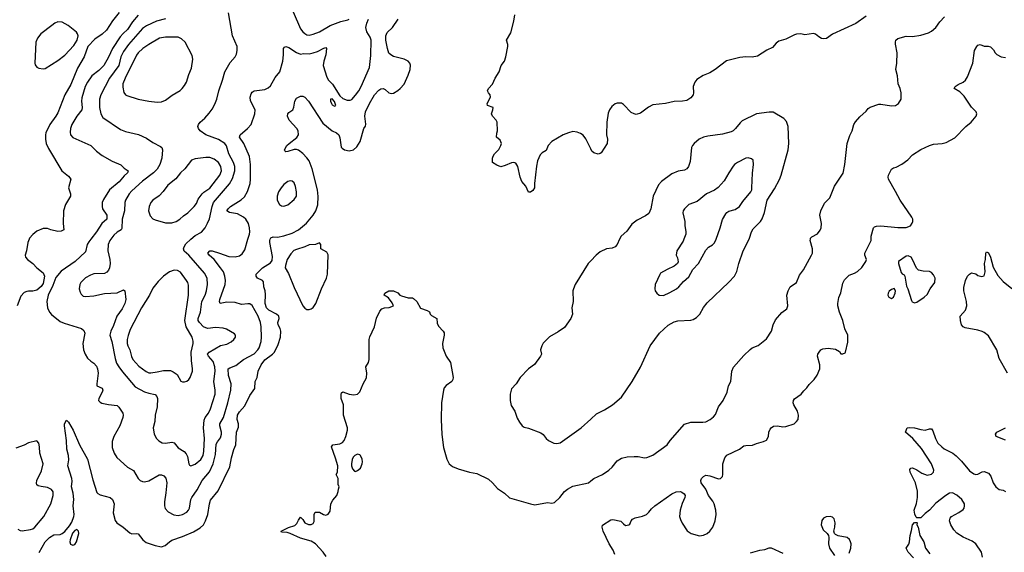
# Model space of a CAD drawing. Header units: inches. Extents: x 1473912 to 1647258, y 640388 to 773423.
# Tile 392 of 420: x 1614587 to 1623920, y 657030 to 662084. Entities that reach past the tile are written whole.
import ezdxf

# ---------------------------------------------------------------- set-up
doc = ezdxf.new("R2010")
doc.units = ezdxf.units.IN
doc.header["$MEASUREMENT"] = 0
for name, color, linetype in [('B6615', 7, 'Continuous'), ('B6616', 7, 'Continuous'), ('B6625', 7, 'Continuous'), ('B6626', 7, 'Continuous')]:
    doc.layers.add(name, color=color, linetype=linetype)

msp = doc.modelspace()

# ---------------------------------------------------------------- linework, layer by layer
at = {"layer": 'B6615', "color": 5}
for points, elevation in [([(1614677, 660000), (1614664.9, 659970), (1614650.4, 659890), (1614638.4, 659850), (1614642.4, 659830), (1614660.5, 659810), (1614710.2, 659770.2), (1614748.3, 659728.3), (1614810, 659683.1), (1614821.6, 659650), (1614810, 659579.7), (1614790, 659552.4), (1614750, 659517.6), (1614710, 659507), (1614670, 659509.2), (1614654.4, 659505.6), (1614630, 659495.3), (1614598, 659462), (1614562.8, 659370)], 720), ([(1614770.7, 657029.3), (1614828.5, 657130), (1614870, 657170.3), (1614910, 657196.1), (1614970, 657199), (1614990, 657208.9), (1615013.5, 657226.5), (1615060, 657280), (1615082.6, 657317.4), (1615099.8, 657370), (1615102.7, 657390), (1615093.8, 657470), (1615100.5, 657530), (1615093.4, 657590), (1615078.8, 657650), (1615084.7, 657704.7), (1615081.9, 657730), (1615044.4, 657850), (1615051.4, 657908.6), (1615050, 657948), (1615034.4, 658010), (1615031.8, 658091.8), (1615011.8, 658230), (1615012.7, 658250), (1615030, 658284.7), (1615050, 658266), (1615092.7, 658190), (1615155.3, 658050), (1615230, 657913), (1615279.1, 657719.1), (1615319.2, 657599.2), (1615327.7, 657587.7), (1615350, 657574), (1615446, 657550), (1615468.2, 657530), (1615483.7, 657490), (1615474.4, 657405.6), (1615491.4, 657331.4), (1615508.2, 657310), (1615569.1, 657269.1), (1615630, 657213.4), (1615650, 657205.5), (1615690, 657207.7), (1615710, 657204), (1615754.8, 657150), (1615784.7, 657124.7), (1615870, 657094.4), (1615930, 657083.7), (1615966.6, 657093.4), (1616007, 657130), (1616030, 657144.2), (1616130, 657179.6), (1616235.2, 657224.8), (1616298.7, 657261.3), (1616330, 657290.5), (1616349.8, 657330.2), (1616370.8, 657390), (1616385.2, 657490), (1616395.5, 657524.5), (1616467.7, 657612.3), (1616579.1, 657840.9), (1616593.7, 657926.3), (1616615.9, 658004.1), (1616634.8, 658050), (1616641.8, 658170), (1616662.5, 658217.5), (1616661.4, 658250), (1616649.9, 658290), (1616652.7, 658330), (1616670, 658361.6), (1616719.6, 658420.4), (1616770, 658518.4), (1616814.5, 658585.5), (1616817.7, 658650), (1616836.4, 658690), (1616846.2, 658750), (1616874.8, 658810), (1616910, 658857.2), (1616982.2, 658910), (1617001.1, 658930), (1617038.1, 659001.9), (1617058, 659070), (1617062, 659130), (1617055.1, 659155.1), (1617036.8, 659190), (1617034.7, 659210), (1617046, 659250), (1617043.6, 659270), (1617022, 659290), (1616950, 659327.5), (1616925.2, 659350), (1616913.8, 659390), (1616917.2, 659477.2), (1616912.8, 659510), (1616900.4, 659550), (1616897.4, 659597.4), (1616889.6, 659609.6), (1616841.2, 659630), (1616827, 659650), (1616829.5, 659670), (1616890, 659728.2), (1616963.3, 659776.7), (1616980.1, 659799.9), (1616983.7, 659836.3), (1616958.3, 659970), (1616958, 659990), (1616961.7, 660000)], 720), ([(1615261.1, 660000), (1615243.4, 659976.6), (1615228.1, 659950), (1615210, 659881.6), (1615112, 659790), (1614981, 659699), (1614930, 659639.2), (1614899.8, 659560.2), (1614856.3, 659470), (1614845.7, 659410), (1614851, 659350), (1614869.5, 659309.5), (1614887, 659287), (1614970, 659221.7), (1615010, 659202.8), (1615173.3, 659153.3), (1615194.4, 659134.4), (1615204.9, 659110), (1615187, 659010), (1615190.4, 658950), (1615207, 658910), (1615231.3, 658871.3), (1615262.5, 658842.5), (1615290, 658825.5), (1615315.5, 658795.5), (1615324.6, 658770), (1615330.3, 658730), (1615317.1, 658630), (1615318.8, 658610), (1615368, 658588), (1615375.5, 658570), (1615370.3, 658549.7), (1615336.3, 658490), (1615334.8, 658470), (1615350, 658454.8), (1615366.7, 658446.7), (1615430, 658432.2), (1615510, 658423.8), (1615527.6, 658407.6), (1615563.1, 658350), (1615568.9, 658330), (1615566, 658310), (1615536.9, 658230), (1615479.5, 658130), (1615462, 658082), (1615463.9, 658023.9), (1615483.1, 657970), (1615506.4, 657930), (1615610, 657837.1), (1615665.3, 657805.3), (1615711.5, 657731.5), (1615730, 657712.7), (1615750, 657701.6), (1615770, 657698.4), (1615810, 657708.8), (1615910, 657764.9), (1615930, 657764.4), (1615954.4, 657754.4), (1615972.4, 657732.4), (1615980.2, 657690), (1615973.4, 657593.4), (1615958.6, 657510), (1615960.2, 657470), (1615966.8, 657446.8), (1615993.7, 657413.7), (1616047, 657387), (1616090, 657380.3), (1616130, 657388.9), (1616170, 657410.3), (1616187.1, 657430), (1616195.3, 657450), (1616209.7, 657530), (1616218, 657550), (1616270, 657624.4), (1616316.4, 657710), (1616385.3, 657794.7), (1616422.2, 657870), (1616441.8, 657958.2), (1616450, 658056.3), (1616460.5, 658079.5), (1616490, 658114.9), (1616501.4, 658150), (1616500.3, 658170), (1616483.2, 658230), (1616484.6, 658250), (1616518.3, 658310), (1616560.2, 658450), (1616589.1, 658570), (1616590.8, 658630), (1616567.5, 658707.5), (1616564.5, 658770), (1616578, 658782), (1616637, 658803), (1616710, 658859.1), (1616810, 658913.1), (1616844.7, 658950), (1616857.2, 658970), (1616875.5, 659030), (1616879, 659070), (1616875, 659170), (1616868.2, 659210), (1616847.4, 659270), (1616790, 659371.8), (1616767, 659387), (1616750, 659389.1), (1616690, 659381.6), (1616630, 659401), (1616550, 659403.1), (1616486, 659390), (1616481.5, 659410), (1616485, 659430), (1616534.2, 659570), (1616536.4, 659610), (1616532.5, 659650), (1616517.3, 659690), (1616490.4, 659730.4), (1616429.9, 659809.9), (1616383.5, 659850), (1616369.7, 659870), (1616389.2, 659890), (1616410, 659890.2), (1616482.4, 659870), (1616570, 659835.8), (1616630, 659832.4), (1616670, 659844.6), (1616696.5, 659863.5), (1616720.8, 659899.2), (1616751, 660000)], 740), ([(1615450, 660000), (1615442.2, 659990), (1615426.5, 659950), (1615421.1, 659890), (1615440.2, 659810), (1615443.6, 659770), (1615438.3, 659730), (1615430, 659706.6), (1615412.5, 659687.5), (1615390, 659676.3), (1615290, 659673.5), (1615258.9, 659661.1), (1615210, 659633), (1615166, 659590), (1615156.4, 659570), (1615150.4, 659530), (1615159, 659499), (1615170, 659478.8), (1615190, 659462), (1615210, 659458), (1615290, 659464.4), (1615390, 659487), (1615510, 659492.4), (1615570, 659520.5), (1615584, 659510), (1615593.5, 659430), (1615583.8, 659390), (1615558.3, 659341.7), (1615506.2, 659270), (1615477, 659183), (1615450, 659127), (1615441.6, 659090), (1615461.5, 659030), (1615491.8, 658870), (1615505.9, 658825.9), (1615525.4, 658790), (1615561.6, 658741.6), (1615681.4, 658601.4), (1615770, 658553.8), (1615810, 658539.6), (1615870, 658528.5), (1615888.5, 658510), (1615892.6, 658490), (1615891.4, 658410), (1615872, 658330), (1615866.4, 658270), (1615852.7, 658210), (1615860.5, 658150), (1615884, 658110), (1615906.4, 658086.4), (1615938, 658070), (1615970, 658066), (1616030, 658074.6), (1616050, 658068.4), (1616090, 658020.4), (1616145.5, 657985.5), (1616166.1, 657966.1), (1616178.9, 657938.9), (1616188.9, 657868.9), (1616197.1, 657857.1), (1616210, 657850.5), (1616250, 657868), (1616303.5, 657910), (1616325, 657950), (1616332.6, 657990), (1616337.9, 658110), (1616329.8, 658210), (1616336.6, 658283.4), (1616345.8, 658310), (1616375.5, 658350), (1616396.8, 658390), (1616439.4, 658530), (1616439.4, 658570), (1616428.5, 658650), (1616438.3, 658750), (1616437, 658790), (1616421, 658841), (1616378.2, 658890), (1616368.5, 658910), (1616384, 658930), (1616490, 658993.1), (1616550, 659006), (1616590, 659028), (1616617.2, 659050), (1616632.7, 659070), (1616632.7, 659090), (1616623.2, 659103.2), (1616548.3, 659148.3), (1616516.3, 659156.3), (1616444.2, 659164.2), (1616370, 659154.2), (1616350, 659158.6), (1616328.1, 659170), (1616289.8, 659210), (1616279.1, 659230), (1616279.2, 659250), (1616300.8, 659310), (1616314.7, 659410), (1616345.2, 659470), (1616358.3, 659510), (1616367.5, 659570), (1616362.9, 659630), (1616338.3, 659678.3), (1616190.9, 659850), (1616147.1, 659887.1), (1616140.3, 659910), (1616145.5, 659930), (1616162.1, 659957.9), (1616209.3, 660000)], 760), ([(1620000, 659796.6), (1619974.9, 659770), (1619852, 659570), (1619834.9, 659530), (1619830.3, 659510), (1619831.8, 659410), (1619819.5, 659350), (1619827, 659290), (1619811.6, 659248.4), (1619750, 659163.6), (1619690, 659120.9), (1619610, 659075.1), (1619550, 659015.1), (1619534.9, 658990), (1619523.8, 658950), (1619532.4, 658910), (1619523.7, 658890), (1619466.6, 658813.4), (1619410, 658771.8), (1619331.7, 658688.3), (1619292.7, 658630), (1619250, 658580.9), (1619235.5, 658530), (1619235.2, 658470), (1619244.3, 658424.3), (1619280.3, 658370), (1619302.1, 658302.1), (1619324.2, 658264.2), (1619350, 658231.8), (1619370, 658217), (1619410, 658208.9), (1619525.3, 658165.3), (1619550, 658147.3), (1619578, 658110), (1619600.5, 658090), (1619650, 658065.3), (1619678.3, 658061.7), (1619710, 658068.4), (1619910, 658210.3), (1620000, 658293.6)], 720), ([(1617491.8, 656990), (1617463.6, 657030), (1617390, 657109.8), (1617350, 657134.4), (1617250, 657164.8), (1617150, 657208.4), (1617123.1, 657216.9), (1617070, 657222), (1617064, 657230), (1617134.1, 657265.9), (1617194.5, 657285.5), (1617215.4, 657304.6), (1617230, 657336), (1617250, 657362.8), (1617270, 657342.8), (1617290.7, 657310), (1617326, 657294), (1617350, 657294), (1617370, 657304.7), (1617377.5, 657322.5), (1617379, 657390), (1617389.3, 657410.7), (1617430, 657410.8), (1617468.1, 657388.1), (1617490, 657382.8), (1617510, 657391.3), (1617530, 657422), (1617537.2, 657490), (1617554.8, 657525.2), (1617594, 657570), (1617607.3, 657607.3), (1617608, 657630), (1617615.3, 657650), (1617607.3, 657672.7), (1617606, 657730), (1617588, 657770), (1617598, 657790), (1617602, 657850), (1617582, 657922), (1617541.2, 658030), (1617555.3, 658050), (1617621.5, 658058.5), (1617647.2, 658072.8), (1617661.2, 658090), (1617679.3, 658130), (1617694, 658190), (1617693.2, 658210), (1617657, 658330), (1617656, 658430), (1617635.6, 658490), (1617632.7, 658530), (1617636.5, 658543.5), (1617650, 658554), (1617710, 658530.5), (1617755.1, 658524.9), (1617790, 658531.3), (1617810, 658552), (1617841.2, 658630), (1617873.6, 658686.4), (1617878.4, 658730), (1617869.2, 658790), (1617893.2, 658830), (1617900.2, 658859.8), (1617899.5, 659050), (1617905.4, 659074.6), (1617949.3, 659170.7), (1617970, 659252), (1618002, 659318), (1618019, 659341), (1618046, 659350), (1618090, 659353), (1618129, 659370), (1618117.7, 659397.7), (1618083.7, 659443.7), (1618042, 659470), (1618048, 659490), (1618086, 659510), (1618130, 659510.8), (1618170, 659490.8), (1618190.4, 659470.4), (1618204.7, 659464.7), (1618270, 659444.9), (1618310, 659444.7), (1618319.8, 659439.8), (1618351.3, 659410), (1618387.1, 659347.1), (1618450, 659324.7), (1618470.7, 659310.7), (1618478, 659290), (1618490, 659278), (1618542, 659250), (1618545.4, 659205.4), (1618556.9, 659176.9), (1618602, 659130), (1618610, 659114), (1618610.8, 659090), (1618594, 659010), (1618598.8, 658970), (1618630.6, 658890), (1618670.6, 658830), (1618697.3, 658690), (1618694, 658670), (1618682.8, 658650), (1618628.6, 658611.4), (1618610.6, 658590), (1618605.5, 658570), (1618585.3, 658450), (1618582, 658290), (1618587.7, 658147.7), (1618604.9, 658024.9), (1618634.7, 657914.7), (1618658, 657870), (1618690, 657843), (1618741.7, 657821.7), (1618850, 657792), (1618918.6, 657778.6), (1619030, 657725.5), (1619070, 657690.6), (1619115.6, 657635.6), (1619182.8, 657590), (1619230, 657548.2), (1619428.7, 657488.7), (1619470, 657481.3), (1619590, 657503.7), (1619630, 657497.6), (1619657.4, 657502.6), (1619707.3, 657550), (1619751.4, 657608.6), (1619780.5, 657630), (1619830, 657658.5), (1619978, 657690), (1620000, 657707.1)], 680), ([(1614568.4, 657250), (1614590, 657237), (1614610, 657233.4), (1614690, 657247.2), (1614710, 657254.2), (1614730.8, 657270), (1614816.1, 657370), (1614882.8, 657490), (1614905.4, 657570), (1614904.2, 657604.2), (1614887, 657627), (1614850, 657645.1), (1614790, 657653.3), (1614761.7, 657661.7), (1614749.3, 657670), (1614745.1, 657685.1), (1614749.6, 657710), (1614795.2, 657804.8), (1614809.6, 657870), (1614777, 657970), (1614776, 658030), (1614770, 658066), (1614750, 658088), (1614670, 658069.4), (1614630, 658047), (1614550, 658019.3)], 740)]:
    msp.add_lwpolyline(points, dxfattribs=dict(at, elevation=elevation))
for points, elevation in [([(1617430, 659965.2), (1617390, 659951.5), (1617330, 659948.4), (1617290, 659928.4), (1617210, 659904.5), (1617186.7, 659893.3), (1617157.2, 659862.8), (1617123.7, 659810), (1617105.5, 659750), (1617104.9, 659730), (1617135.9, 659675.9), (1617190, 659543), (1617271.6, 659370), (1617290, 659345.7), (1617310, 659334.3), (1617330, 659333.8), (1617350, 659339.6), (1617370, 659353.4), (1617395.3, 659390), (1617448.7, 659531.3), (1617495, 659630), (1617505, 659670), (1617511.2, 659851.2), (1617497, 659877), (1617442.9, 659910), (1617440.9, 659950)], 720), ([(1616050, 659708.6), (1616007.5, 659692.5), (1615950.2, 659649.8), (1615899.6, 659600.4), (1615850, 659537.6), (1615817.2, 659470), (1615742.5, 659350), (1615635.6, 659144.4), (1615614.2, 659085.8), (1615606.6, 659050), (1615605.9, 659010), (1615610.9, 658990), (1615631, 658950), (1615647, 658887), (1615659.6, 658859.6), (1615717.5, 658797.5), (1615784.3, 658744.3), (1615810, 658734.2), (1615830, 658733.8), (1615890, 658741.2), (1615950, 658755.2), (1616014.9, 658754.9), (1616043, 658743), (1616078.3, 658718.3), (1616113.8, 658653.8), (1616130, 658646.4), (1616150, 658648.4), (1616170, 658655.5), (1616189.3, 658670), (1616202.9, 658690), (1616223.6, 658750), (1616226, 658770), (1616215, 658850), (1616211, 658929), (1616231.6, 659010), (1616232.5, 659032.5), (1616222.4, 659070), (1616165.6, 659170), (1616153.5, 659230), (1616186.3, 659470), (1616185.8, 659565.8), (1616179.8, 659590), (1616168.8, 659610), (1616110, 659687.1), (1616083.9, 659703.9)], 780), ([(1617790, 657960.9), (1617762.8, 657950), (1617746.9, 657933.1), (1617737.3, 657910), (1617730.7, 657870), (1617730.8, 657850), (1617740.7, 657820.7), (1617761, 657801), (1617770, 657798), (1617790, 657806), (1617817.2, 657830), (1617832.7, 657870), (1617835.1, 657890), (1617833.4, 657913.4), (1617816, 657950), (1617810, 657956)], 680), ([(1615130, 657246), (1615110, 657237), (1615086.7, 657213.3), (1615064.9, 657150), (1615063.8, 657130), (1615070, 657106.8), (1615090, 657097.3), (1615110, 657104.9), (1615124.5, 657130), (1615147.3, 657210), (1615146, 657230)], 720)]:
    msp.add_lwpolyline(points, close=True, dxfattribs=dict(at, elevation=elevation))
at = {"layer": 'B6616', "color": 5}
for points, elevation in [([(1615530, 662153.6), (1615467.5, 662072.5), (1615410, 661985.4), (1615370, 661945.4), (1615300.4, 661899.6), (1615233, 661830), (1615199.5, 661730), (1615135.8, 661624.2), (1615072.3, 661470), (1615014.4, 661370), (1614950, 661201.6), (1614930, 661166.9), (1614872.3, 661090), (1614835.5, 661010), (1614830.2, 660990), (1614830.2, 660950), (1614838.3, 660910), (1614861.6, 660861.6), (1614987.3, 660650), (1615050, 660599.1), (1615070.6, 660570), (1615050.7, 660490), (1615067.3, 660430), (1615067.7, 660410), (1615020.5, 660330), (1615002, 660270), (1614998, 660150), (1615004.7, 660090), (1614981.4, 660078.6), (1614950, 660074.5), (1614882, 660090), (1614850, 660102), (1614810, 660103.7), (1614750, 660077.6), (1614710, 660046), (1614681.1, 660010), (1614677, 660000)], 720), ([(1615710, 662126.4), (1615655, 662065), (1615610.1, 661989.9), (1615566.3, 661953.7), (1615539.7, 661920.3), (1615468.1, 661811.9), (1615430, 661728.3), (1615383.5, 661650), (1615337.7, 661602.3), (1615272.1, 661550), (1615230, 661492.1), (1615207.5, 661450), (1615177, 661343), (1615171.6, 661310), (1615180.5, 661250), (1615176.8, 661230), (1615127.9, 661170), (1615082.3, 661090), (1615067.8, 661050), (1615064.5, 661015.5), (1615069.1, 660990), (1615090, 660964.6), (1615262, 660890), (1615316.4, 660836.4), (1615370, 660794.9), (1615463, 660743), (1615545.8, 660705.8), (1615576.2, 660676.2), (1615615.5, 660650), (1615610.3, 660630), (1615578.6, 660601.4), (1615530, 660546.5), (1615436.8, 660470), (1615381.2, 660378.8), (1615369.3, 660350), (1615367.2, 660310), (1615372.9, 660290), (1615413, 660230), (1615411.5, 660190), (1615366, 660150), (1615314.4, 660070), (1615261.1, 660000)], 740), ([(1615970, 662090.6), (1615884.4, 662070), (1615790, 662026.6), (1615750, 661999.6), (1615617.7, 661850), (1615570, 661782.5), (1615546.5, 661730), (1615528, 661650), (1615438.3, 661530), (1615356.9, 661370), (1615343.5, 661330), (1615344.5, 661250), (1615355.3, 661190), (1615374.4, 661154.4), (1615541.4, 661041.4), (1615590, 661023.6), (1615713.5, 660993.5), (1615790, 660959.5), (1615850, 660918.4), (1615920.3, 660880.3), (1615933, 660870), (1615941.3, 660850), (1615934.6, 660770), (1615915.3, 660710), (1615890, 660665.1), (1615854.9, 660630), (1615750, 660550.9), (1615650, 660459.7), (1615626, 660430), (1615590.3, 660370), (1615583.2, 660350), (1615581.8, 660270), (1615559.4, 660190), (1615556.7, 660103.3), (1615550, 660089.8), (1615510, 660067.3), (1615480.7, 660039.3), (1615450, 660000)], 760), ([(1616209.3, 660000), (1616250, 660036.3), (1616310, 660069.1), (1616344.8, 660110), (1616368, 660152), (1616384.8, 660195.2), (1616410, 660310.4), (1616424.5, 660350), (1616575, 660525), (1616603.8, 660576.2), (1616625.2, 660650), (1616625, 660690), (1616614.1, 660730), (1616568.2, 660810), (1616546.3, 660886.3), (1616530, 660908.7), (1616470, 660947.6), (1616351.6, 660991.6), (1616298.4, 661030), (1616282.9, 661050), (1616276.2, 661070), (1616282, 661090), (1616297, 661110), (1616340.7, 661150), (1616382.8, 661197.2), (1616410, 661234), (1616437, 661283), (1616456.9, 661330), (1616475.8, 661410), (1616510.8, 661509.2), (1616533, 661590), (1616581.5, 661678.5), (1616630, 661731), (1616643.3, 661756.7), (1616649.6, 661790.4), (1616649.6, 661830), (1616605.1, 661930), (1616566.6, 662150)], 760), ([(1616751, 660000), (1616766, 660050), (1616769.7, 660070), (1616766, 660110), (1616754.8, 660150), (1616731.4, 660191.4), (1616708.2, 660210), (1616650, 660241), (1616574.6, 660254.6), (1616551.8, 660270), (1616562, 660290), (1616584, 660310), (1616686.8, 660373.2), (1616718.3, 660401.7), (1616747.4, 660452.6), (1616770.7, 660529.3), (1616774.6, 660570), (1616774.2, 660710), (1616764.5, 660784.5), (1616712.2, 660910), (1616671.5, 660970), (1616676.2, 660990), (1616746.3, 661050), (1616779.6, 661090), (1616816.3, 661190), (1616818, 661230), (1616773.9, 661313.9), (1616772.8, 661350), (1616780.4, 661379.6), (1616790, 661395.5), (1616810.9, 661409.1), (1616910, 661420.9), (1616943.5, 661436.5), (1616963.6, 661456.4), (1617010, 661535.5), (1617053, 661590), (1617080.3, 661690), (1617088.7, 661750), (1617088.4, 661811.6), (1617096.9, 661823.1), (1617110, 661828.5), (1617139.1, 661819.1), (1617210, 661772.7), (1617250, 661756), (1617276.2, 661763.8), (1617330, 661761.2), (1617370, 661768.3), (1617410, 661781.5), (1617470, 661814), (1617490, 661819.1), (1617494, 661810), (1617489.2, 661750), (1617470, 661689), (1617464.2, 661650), (1617498.3, 661538.3), (1617512.7, 661510), (1617551.2, 661471.2), (1617621.5, 661361.5), (1617650, 661336.6), (1617690, 661319.8), (1617720.4, 661319.6), (1617734, 661326), (1617770, 661368.9), (1617800.9, 661410), (1617823.8, 661450), (1617903.1, 661630), (1617914.6, 661745.4), (1617919.8, 661890), (1617910, 661918.4), (1617877.2, 661970), (1617869.1, 662010), (1617877.8, 662050), (1617893.3, 662090)], 740), ([(1616961.7, 660000), (1616966.6, 660013.4), (1616990, 660022.4), (1617030, 660019.5), (1617090, 660031.6), (1617170, 660057.6), (1617230, 660090.2), (1617306.5, 660153.5), (1617367.3, 660230), (1617393.3, 660270), (1617411.8, 660328.2), (1617415.1, 660404.9), (1617409.8, 660470.2), (1617360.1, 660670), (1617330, 660743.2), (1617310, 660772), (1617270, 660815), (1617230, 660845.3), (1617210, 660851.8), (1617190, 660852), (1617130, 660831.8), (1617110, 660829.6), (1617099, 660839), (1617096, 660850), (1617120.5, 660890), (1617140.5, 660910), (1617214.9, 660965.1), (1617230.7, 660990), (1617226.4, 661030), (1617215, 661050), (1617140.5, 661130), (1617126.3, 661170), (1617127.8, 661190), (1617137.5, 661202.5), (1617175.1, 661230), (1617185, 661255), (1617194, 661310), (1617210, 661339.6), (1617250, 661358), (1617270, 661359.1), (1617290, 661350.3), (1617325, 661310), (1617461.5, 661101.5), (1617550, 661030.3), (1617590.7, 661010), (1617612.7, 660992.7), (1617623.1, 660963.1), (1617635.6, 660875.6), (1617643.8, 660863.8), (1617666, 660850), (1617710, 660840.4), (1617750, 660848.4), (1617782.8, 660877.2), (1617812.9, 660927.1), (1617849.6, 661050), (1617865.1, 661074.9), (1617868.1, 661091.9), (1617857.2, 661170), (1617866.4, 661210), (1617902.4, 661290), (1617951.1, 661370), (1617990, 661415.8), (1618010, 661428.4), (1618031, 661430), (1618050, 661420.5), (1618086.8, 661390), (1618110, 661383.1), (1618130, 661387), (1618170, 661412.4), (1618194.5, 661430), (1618230, 661470.8), (1618270, 661558.8), (1618286.9, 661610), (1618291, 661651), (1618285.6, 661670), (1618269.7, 661689.7), (1618230, 661708.2), (1618130, 661736.1), (1618103.5, 661750), (1618087.5, 661767.5), (1618072.3, 661810), (1618056.5, 661890), (1618058, 661930), (1618070, 661963.8), (1618120.4, 662010), (1618174.5, 662090)], 720), ([(1617178.2, 662158.2), (1617250, 661998), (1617270.3, 661970), (1617290, 661951.8), (1617310, 661940.9), (1617330, 661937.8), (1617370, 661945), (1617430, 661967.2), (1617530.5, 662029.5), (1617630, 662068.1), (1617696.8, 662083.2), (1617710, 662088.8)], 760), ([(1620000, 660857.4), (1619954.5, 660954.5), (1619927.3, 660987.3), (1619903.8, 661003.8), (1619870, 661016.8), (1619830, 661022.3), (1619788.2, 661011.8), (1619737.1, 660990), (1619630, 660927.3), (1619595.5, 660890), (1619576.4, 660843.6), (1619539.3, 660820.7), (1619519.3, 660800.7), (1619496, 660744), (1619484.8, 660695.2), (1619465.5, 660530), (1619466, 660490), (1619450, 660462), (1619430, 660448.7), (1619410, 660448), (1619383.6, 660503.6), (1619347.3, 660550), (1619330, 660589), (1619309.6, 660689.6), (1619290, 660721.2), (1619270, 660729.2), (1619250, 660726), (1619190, 660699.5), (1619149, 660689), (1619110, 660702), (1619068.7, 660730), (1619068, 660770), (1619075.3, 660790), (1619088, 660810), (1619130, 660852), (1619149, 660890), (1619154, 660910), (1619140.4, 660940.4), (1619108, 660970), (1619108.4, 661008.4), (1619115.3, 661030), (1619114, 661110), (1619104, 661130), (1619069, 661170), (1619059, 661190), (1619073.2, 661230), (1619075.3, 661250), (1619022, 661270), (1619017.2, 661290), (1619049.3, 661350), (1619045.2, 661370), (1619029.2, 661390), (1619022.7, 661410), (1619032.3, 661430), (1619070, 661471), (1619095.1, 661530), (1619132, 661588), (1619151.8, 661648.2), (1619182.7, 661690), (1619196, 661730), (1619212.7, 661830), (1619212.7, 661850), (1619202.7, 661890), (1619242.2, 661957.8), (1619270.9, 662070), (1619279.1, 662130)], 680)]:
    msp.add_lwpolyline(points, dxfattribs=dict(at, elevation=elevation))
for points, elevation in [([(1614950, 662063), (1614919.1, 662050), (1614890.5, 662030), (1614788.7, 661950), (1614756.4, 661910), (1614739.5, 661870), (1614730.3, 661670.3), (1614734.1, 661654.1), (1614750, 661634.4), (1614770, 661624.9), (1614810, 661616.4), (1614830, 661619.3), (1614950, 661696), (1615014, 661746), (1615101.3, 661838.7), (1615131.3, 661888.7), (1615140.7, 661930), (1615136.2, 661950), (1615125.3, 661965.3), (1615046.6, 662030), (1614990, 662059.7)], 720), ([(1616090, 661917.4), (1615970, 661916.5), (1615912, 661908), (1615810, 661849.8), (1615754.6, 661810), (1615710, 661768.4), (1615693.5, 661746.5), (1615586.7, 661530), (1615566, 661474), (1615563.6, 661443.6), (1615573.5, 661393.5), (1615590, 661370.7), (1615603.9, 661363.9), (1615710, 661330.4), (1615810, 661310.4), (1615890, 661300.5), (1615930, 661304.9), (1615970, 661319.1), (1616032.6, 661367.4), (1616108.1, 661411.9), (1616126.6, 661430), (1616150, 661458.8), (1616167, 661490), (1616190, 661564.7), (1616216.1, 661623.9), (1616229.5, 661710), (1616222.7, 661742.7), (1616156.2, 661870), (1616121.4, 661901.4)], 780), ([(1617550, 661333), (1617532, 661330), (1617533.4, 661310), (1617542, 661290), (1617550, 661276.3), (1617570, 661263.7), (1617585.2, 661270), (1617570, 661306.6)], 740), ([(1616350, 660777.7), (1616250, 660765.1), (1616216.3, 660750), (1616151.5, 660668.5), (1616110, 660629.6), (1616066.5, 660573.5), (1615990, 660515.1), (1615946.6, 660453.4), (1615910, 660412), (1615850, 660371.5), (1615830, 660349.4), (1615812.9, 660310), (1615809.2, 660270), (1615824.2, 660224.2), (1615850, 660195.8), (1615870, 660184.4), (1615970, 660155.5), (1616030, 660154.9), (1616070, 660168.2), (1616106, 660190), (1616138.6, 660221.4), (1616179.3, 660250), (1616241.2, 660310), (1616261.6, 660338.4), (1616279.5, 660380.5), (1616316.3, 660430), (1616332.5, 660447.5), (1616390, 660485.5), (1616485, 660610), (1616499.3, 660650), (1616494.6, 660690), (1616470, 660727.3), (1616430, 660759.8), (1616390, 660775)], 780), ([(1617150, 660555.1), (1617130, 660547.3), (1617090, 660519.6), (1617064.9, 660490), (1617040.4, 660450), (1617027, 660410), (1617028.7, 660370), (1617050.8, 660330), (1617070, 660316.3), (1617090, 660313.4), (1617130, 660328.5), (1617190, 660376.4), (1617209.7, 660410), (1617211.2, 660450), (1617202.4, 660502.4), (1617190, 660535.3), (1617170, 660553.2)], 740)]:
    msp.add_lwpolyline(points, close=True, dxfattribs=dict(at, elevation=elevation))
at = {"layer": 'B6625', "color": 5}
for points, elevation in [([(1620000, 658293.6), (1620055.3, 658344.7), (1620130, 658382.7), (1620205.7, 658430), (1620290, 658503.6), (1620393.7, 658650), (1620472.3, 658787.7), (1620563.4, 658990), (1620650.5, 659109.5), (1620735.1, 659184.9), (1620790, 659218.2), (1620825.1, 659225.1), (1620950, 659233.1), (1620970, 659238.7), (1621003.1, 659256.9), (1621035.1, 659290), (1621070, 659353.4), (1621102.2, 659397.8), (1621310, 659592.7), (1621362.9, 659650), (1621384.9, 659695.1), (1621404.2, 659770), (1621446, 659890), (1621501, 660000)], 720), ([(1620273.4, 660000), (1620248.9, 659951.1), (1620230.6, 659930), (1620204.2, 659915.8), (1620150, 659909.7), (1620090, 659880.4), (1620050.3, 659850), (1620000, 659796.6)], 720), ([(1620000, 657707.1), (1620030, 657730.4), (1620110, 657768.2), (1620170, 657808), (1620202.2, 657837.8), (1620250, 657898), (1620290, 657924.4), (1620345.1, 657934.9), (1620410, 657940.3), (1620450, 657938), (1620510, 657927), (1620530, 657928.4), (1620590, 657950.5), (1620725.1, 658050), (1620754, 658090), (1620890, 658244.9), (1620950, 658264.4), (1621063.9, 658263.9), (1621090, 658268.7), (1621132.7, 658290), (1621164.4, 658315.6), (1621181.4, 658338.6), (1621210.8, 658409.2), (1621255.1, 658470), (1621292.3, 658550), (1621305.1, 658610), (1621327.3, 658650), (1621338, 658750), (1621351.8, 658788.2), (1621450, 658898.4), (1621510, 658953), (1621531.2, 658968.8), (1621588.2, 658991.8), (1621664.4, 659055.6), (1621714, 659130), (1621729.6, 659190), (1621750, 659236.3), (1621810, 659304.9), (1621858.3, 659341.7), (1621869.5, 659370), (1621858.9, 659470), (1621870, 659510.8), (1621890, 659550.6), (1621950.9, 659589.1), (1621978.7, 659661.3), (1622015.4, 659710), (1622093.6, 659850), (1622100.5, 659870), (1622102, 659910), (1622079.7, 659990), (1622081.4, 660000)], 680), ([(1620228.5, 657010), (1620213.1, 657050), (1620175.6, 657110), (1620118, 657230), (1620106.6, 657270), (1620112.1, 657287.9), (1620190, 657339.1), (1620210, 657343), (1620284.5, 657324.5), (1620310, 657298.8), (1620330, 657286), (1620362, 657290), (1620370, 657298), (1620382.7, 657330), (1620395.6, 657344.4), (1620422, 657358), (1620490, 657372.4), (1620529.2, 657390), (1620552, 657410), (1620576.3, 657443.7), (1620608.5, 657471.5), (1620770, 657584), (1620810, 657602.8), (1620850, 657606), (1620862, 657602), (1620884.5, 657584.5), (1620894, 657570), (1620890.5, 657550), (1620865.8, 657494.2), (1620846.5, 657430), (1620842, 657370), (1620850, 657340.7), (1620866.5, 657306.5), (1620914.8, 657234.8), (1620950.6, 657210), (1621030, 657185.5), (1621070, 657192.9), (1621102.6, 657210), (1621127.4, 657230), (1621157.4, 657270), (1621180.3, 657330), (1621189.7, 657389.7), (1621185.4, 657430), (1621169.8, 657489.8), (1621157, 657517), (1621116.2, 657570), (1621089.6, 657629.6), (1621045.2, 657690), (1621044, 657710), (1621049, 657730), (1621068.7, 657750), (1621090, 657760.7), (1621130, 657757.3), (1621210, 657728.2), (1621230, 657731), (1621249, 657750), (1621252.5, 657767.5), (1621253.2, 657870), (1621272.3, 657927.7), (1621289.5, 657950.5), (1621410, 658007.3), (1621450, 658039.1), (1621470, 658044.9), (1621531.9, 658048.1), (1621570, 658064), (1621638.6, 658081.4), (1621665.6, 658094.4), (1621683.7, 658130), (1621689.5, 658170.5), (1621701.5, 658198.5), (1621710, 658211), (1621733.6, 658226.4), (1621770, 658231), (1621821.4, 658221.4), (1621850, 658224), (1621929.4, 658250.6), (1621950, 658271), (1621965.2, 658290), (1621969.4, 658330), (1621959.5, 658370), (1621926, 658430), (1621919.3, 658450), (1621921.2, 658470), (1621932.3, 658487.7), (1621994, 658530), (1622018.6, 658561.4), (1622049.5, 658590.5), (1622070, 658621), (1622117.2, 658670), (1622146, 658710), (1622172.3, 658770), (1622172.3, 658810), (1622149.2, 658890), (1622153.2, 658910), (1622164, 658930), (1622182, 658950), (1622200.1, 658959.9), (1622250, 658967.7), (1622318.8, 658958.8), (1622356.9, 658936.9), (1622370, 658914), (1622390, 658914), (1622410, 658922), (1622415.3, 658930), (1622435.5, 659024.5), (1622437, 659090), (1622409, 659151), (1622389.2, 659230), (1622358, 659310), (1622342.7, 659370), (1622341.2, 659390), (1622352.5, 659447.5), (1622370, 659492), (1622390, 659584.7), (1622404.8, 659615.2), (1622450, 659661), (1622501.5, 659678.5), (1622530, 659694.8), (1622570, 659731), (1622609, 659790), (1622614, 659810), (1622599.3, 659850), (1622599.3, 659870), (1622657.2, 659990), (1622657.6, 660000)], 660), ([(1620883.2, 660000), (1620877, 659983), (1620814.8, 659890), (1620811, 659850), (1620823.5, 659823.5), (1620830, 659786), (1620822, 659770), (1620790, 659744), (1620725.5, 659714.5), (1620662.5, 659677.5), (1620653.7, 659666.3), (1620610.8, 659570), (1620606.8, 659530), (1620611, 659510), (1620626, 659490), (1620650, 659471), (1620690, 659467.3), (1620750, 659494), (1620813.2, 659530), (1620836, 659550), (1620879.1, 659600.9), (1620930, 659644), (1620967.9, 659712.1), (1621022, 659770), (1621090, 659897.3), (1621115.8, 659924.2), (1621153.2, 659946.8), (1621172.7, 659967.3), (1621189, 660000)], 740), ([(1623949.9, 658730), (1623870.9, 658870), (1623849.8, 658950), (1623770, 659084.5), (1623730, 659117), (1623710, 659126), (1623670, 659139.3), (1623550, 659159.5), (1623529.2, 659170), (1623514, 659190), (1623504, 659230), (1623501.2, 659270), (1623551, 659329), (1623563.9, 659370), (1623560.9, 659410), (1623536.4, 659510), (1623537.7, 659542.3), (1623553.2, 659610), (1623570, 659651.3), (1623589.4, 659670.6), (1623610, 659681), (1623650, 659671), (1623670, 659656), (1623706.4, 659646.4), (1623730, 659652), (1623738, 659690), (1623733.2, 659770), (1623742.7, 659810), (1623744, 659870), (1623750, 659882), (1623770, 659871), (1623790, 659831.3), (1623814.9, 659734.9), (1623857.8, 659657.8), (1623910, 659599.1), (1623992.2, 659532.2)], 640), ([(1623714.6, 656985.4), (1623704, 657030), (1623649.1, 657109.1), (1623615.5, 657135.5), (1623530, 657172.7), (1623470, 657212.7), (1623442.6, 657242.6), (1623412, 657290), (1623402, 657330), (1623407.2, 657352.8), (1623419, 657370), (1623490, 657408), (1623530, 657436.3), (1623539.6, 657450), (1623544.2, 657470), (1623541.1, 657490), (1623516, 657530), (1623470, 657573.3), (1623430, 657593.5), (1623401, 657590), (1623364.9, 657570), (1623270, 657496), (1623210.4, 657429.6), (1623170, 657399), (1623130, 657358), (1623090, 657358), (1623084, 657364), (1623072.5, 657392.5), (1623067, 657430), (1623086.3, 657493.7), (1623097.4, 657550), (1623096.9, 657610), (1623078, 657690), (1623027.3, 657790), (1623024.5, 657815.5), (1623032.9, 657827.1), (1623050, 657830.4), (1623090, 657812.2), (1623139.6, 657779.6), (1623190, 657763.1), (1623230, 657770.6), (1623249.4, 657790), (1623251.3, 657810), (1623228.4, 657870), (1623136.2, 658016.2), (1623051.5, 658111.5), (1622984, 658170), (1622998, 658210), (1623024.5, 658215.5), (1623067.8, 658212.2), (1623130, 658195.3), (1623169.6, 658190.4), (1623210, 658200.7), (1623230, 658201), (1623243, 658183), (1623268.8, 658110), (1623290, 658066.7), (1623326.7, 658030), (1623350, 658013.4), (1623430.9, 657970.9), (1623464.9, 657944.9), (1623514.3, 657894.3), (1623590, 657803.7), (1623630, 657774), (1623650, 657768.8), (1623670, 657772.7), (1623710, 657793), (1623730, 657796.3), (1623770, 657780.7), (1623792.9, 657752.9), (1623814.4, 657690), (1623839.1, 657650), (1623870, 657625.5), (1623910, 657618.7), (1623930, 657607.2)], 640), ([(1623930, 658094), (1623842, 658130), (1623835.3, 658150), (1623849.4, 658170.6), (1623930, 658212.4)], 640), ([(1622450, 657022), (1622465.3, 657070), (1622467.4, 657110), (1622463.1, 657130), (1622451.6, 657151.6), (1622430, 657171.1), (1622346.6, 657186.6), (1622319.5, 657199.5), (1622309.4, 657209.4), (1622303.7, 657230), (1622315.1, 657270), (1622318, 657310), (1622306.7, 657346.7), (1622290, 657362.9), (1622270, 657369.7), (1622230, 657366.6), (1622206.2, 657353.8), (1622189.1, 657330.9), (1622184, 657290), (1622203.1, 657243.1), (1622240.7, 657210), (1622254.8, 657190), (1622258, 657170), (1622252.2, 657110), (1622264.2, 657070), (1622310, 657000.4)], 660), ([(1623059, 656979), (1623009.4, 657030), (1622989.2, 657070), (1623013.6, 657106.4), (1623020.9, 657130), (1623027.6, 657190), (1623041.5, 657238.5), (1623050, 657292), (1623070, 657312), (1623090, 657314), (1623094, 657310), (1623092, 657290), (1623102, 657270), (1623118.8, 657190), (1623156.3, 657130), (1623172.7, 657070), (1623214.5, 657014.5)], 640), ([(1621515.6, 657024.4), (1621602, 657050), (1621650, 657058.4), (1621690, 657073), (1621710, 657073), (1621820.5, 657020.5)], 640)]:
    msp.add_lwpolyline(points, dxfattribs=dict(at, elevation=elevation))
at = {"layer": 'B6625', "color": 5, "elevation": 660}
for points in [[(1623010, 659842.9), (1622990, 659839.5), (1622918, 659790), (1622918, 659770), (1622943.6, 659683.6), (1622951.6, 659671.6), (1622970, 659662), (1622976, 659650), (1622994.4, 659554.4), (1623006.8, 659530), (1623039.9, 659419.9), (1623047.2, 659407.2), (1623060.9, 659400.9), (1623070, 659398), (1623090, 659403), (1623160.9, 659450), (1623190, 659477.3), (1623218, 659530), (1623260.5, 659590), (1623264, 659630), (1623250, 659664.5), (1623230, 659686), (1623210, 659694), (1623150, 659696.3), (1623107.8, 659707.8), (1623087.7, 659727.7), (1623049.5, 659810), (1623035.6, 659830)], [(1622874.6, 659534.6), (1622850, 659524), (1622830, 659509), (1622819.1, 659490), (1622816.3, 659470), (1622825.5, 659450), (1622850, 659439.1), (1622870, 659451), (1622886, 659490), (1622889, 659510)]]:
    msp.add_lwpolyline(points, close=True, dxfattribs=at)
at = {"layer": 'B6626', "color": 5}
for points, elevation in [([(1622610, 662116.9), (1622512.4, 662047.6), (1622290, 661946.6), (1622235.3, 661904.7), (1622210, 661902), (1622186.2, 661906.2), (1622160.7, 661920.7), (1622130, 661947), (1622110, 661953.6), (1622030, 661940.7), (1621990, 661949.6), (1621950, 661947.3), (1621930, 661941.6), (1621850, 661898.7), (1621781.2, 661878.8), (1621758.9, 661861.1), (1621721.2, 661818.8), (1621670, 661793.7), (1621580.9, 661739.1), (1621530, 661728.6), (1621468.5, 661731.5), (1621413.3, 661726.7), (1621287.8, 661692.2), (1621180.5, 661610), (1621130, 661581.1), (1621065.5, 661554.5), (1621004.5, 661515.5), (1620987.4, 661492.6), (1620969.2, 661450.8), (1620973.7, 661390), (1620970, 661369.6), (1620950, 661341.1), (1620910, 661317.7), (1620870, 661309.8), (1620790, 661308.5), (1620710, 661287.6), (1620590, 661276.3), (1620546.1, 661253.9), (1620470, 661196.9), (1620430, 661185.4), (1620410, 661189.7), (1620384.1, 661204.1), (1620310, 661279.6), (1620290, 661291.6), (1620250, 661291.6), (1620230, 661284.5), (1620198.7, 661261.3), (1620178, 661230), (1620163.9, 661196.1), (1620152.2, 661110), (1620150.4, 660990.4), (1620157.3, 660950), (1620154, 660910), (1620098.8, 660821.2), (1620090, 660813.2), (1620070, 660809.2), (1620030, 660822), (1620010, 660836), (1620000, 660857.4)], 680), ([(1622081.4, 660000), (1622083, 660010), (1622096, 660024), (1622150, 660053), (1622174.1, 660085.9), (1622184.7, 660110), (1622188, 660150), (1622171.6, 660230), (1622182, 660270), (1622217.1, 660342.9), (1622266.3, 660393.7), (1622310, 660502.8), (1622391.5, 660628.5), (1622409.5, 660710), (1622431.8, 660910), (1622455.8, 660984.2), (1622478.4, 661030), (1622495.1, 661090), (1622510, 661116), (1622550, 661161), (1622610, 661216.3), (1622630, 661240.7), (1622647.7, 661252.3), (1622730, 661281.6), (1622750, 661283.8), (1622850, 661267.7), (1622890, 661270.7), (1622917.2, 661290), (1622940.9, 661330), (1622940.9, 661390), (1622932.3, 661430), (1622914.8, 661474.8), (1622907, 661550), (1622892, 661610), (1622901.6, 661670), (1622905.6, 661770), (1622889.6, 661850.4), (1622887.6, 661870), (1622892.7, 661890), (1622910, 661904.9), (1622990, 661926.4), (1623050, 661925.7), (1623130, 661936.5), (1623200.5, 661959.5), (1623230, 661974.9), (1623269.7, 662010.3), (1623310, 662064.9), (1623352, 662110)], 680), ([(1622657.6, 660000), (1622659, 660030), (1622679, 660110), (1622690, 660118.8), (1622710, 660124.9), (1622750, 660126.4), (1622911.4, 660111.4), (1622990, 660112.9), (1623030, 660128.7), (1623047.3, 660152.7), (1623054, 660170), (1623052.6, 660190), (1623043.5, 660210), (1622931.9, 660370), (1622890, 660455.1), (1622822, 660570), (1622818, 660590), (1622820.9, 660610), (1622850, 660664.7), (1622870, 660678.8), (1622894.2, 660685.8), (1622947.2, 660712.8), (1623006.2, 660753.8), (1623050, 660800.7), (1623130, 660852.4), (1623210, 660890.8), (1623250, 660903), (1623330, 660910.3), (1623370, 660919.5), (1623450, 660963), (1623554, 661070), (1623604.5, 661110), (1623653.2, 661170), (1623659.3, 661190), (1623652.3, 661210), (1623610, 661252.6), (1623538.6, 661358.6), (1623498, 661398), (1623444, 661430), (1623454, 661450), (1623484, 661470), (1623530, 661490.4), (1623550.8, 661509.2), (1623570, 661540.7), (1623621.3, 661670), (1623637, 661790), (1623660.9, 661830), (1623670, 661840.7), (1623690, 661847.3), (1623730, 661833), (1623767.5, 661832.5), (1623790, 661826), (1623818.3, 661798.3), (1623833.4, 661770), (1623850, 661753.4), (1623890, 661732.7), (1623930, 661724.4)], 660), ([(1621501, 660000), (1621506, 660010), (1621522.4, 660070), (1621540.6, 660099.4), (1621607.6, 660170), (1621624.1, 660195.9), (1621646.7, 660253.3), (1621671.6, 660370), (1621741.6, 660478.4), (1621790, 660568.4), (1621806, 660610), (1621870.9, 660850), (1621878.7, 660910), (1621872.2, 661070), (1621856.6, 661116.6), (1621830, 661146.6), (1621730, 661206), (1621690, 661207.8), (1621570, 661189.6), (1621435.4, 661124.6), (1621414.8, 661105.2), (1621372.4, 661050), (1621350.4, 661030), (1621330, 661019.7), (1621250, 660998.2), (1621110, 660978.9), (1621070, 660968), (1621028.2, 660950), (1620980.3, 660910), (1620964.6, 660890), (1620956, 660870), (1620942.2, 660737.8), (1620927.8, 660692.2), (1620910.5, 660670), (1620890, 660656.9), (1620830, 660647.8), (1620770, 660621.6), (1620671.5, 660548.5), (1620642.7, 660517.3), (1620590.3, 660410), (1620570.3, 660290), (1620550, 660246), (1620518.3, 660221.7), (1620438.4, 660181.6), (1620390, 660143.7), (1620343.4, 660076.6), (1620288.4, 660030), (1620273.4, 660000)], 720), ([(1621189, 660000), (1621190, 660002), (1621227.8, 660107.8), (1621250, 660186.8), (1621279.3, 660240.7), (1621290, 660253.4), (1621310, 660265.5), (1621370, 660283.1), (1621409.6, 660310), (1621441.5, 660358.5), (1621516.9, 660450), (1621525.6, 660470), (1621527.6, 660490), (1621531.8, 660628.2), (1621541.2, 660710), (1621539, 660750), (1621525.2, 660765.2), (1621492, 660772), (1621470, 660769.3), (1621390, 660729.5), (1621364, 660710), (1621350, 660693.2), (1621308.7, 660631.3), (1621265.5, 660554.5), (1621208.8, 660491.2), (1621173.3, 660466.7), (1621097.3, 660430), (1621010, 660358.4), (1620930, 660331.5), (1620888, 660290), (1620877.1, 660270), (1620873, 660250), (1620892.2, 660170), (1620892.2, 660130), (1620902.4, 660070), (1620901.6, 660050), (1620883.2, 660000)], 740)]:
    msp.add_lwpolyline(points, dxfattribs=dict(at, elevation=elevation))

doc.saveas('drawing.dxf')
